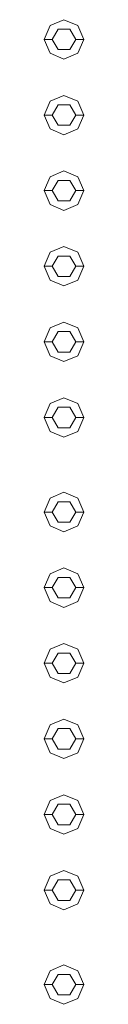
# Model space of a CAD drawing. Header units: millimetres. Extents: x 2 to 902, y -447 to 199.
# Tile 736 of 1056: x 25.4021 to 25.4521, y 171.8464 to 173.0964. Entities that reach past the tile are written whole.
import ezdxf

# ---------------------------------------------------------------- set-up
doc = ezdxf.new("R2010")
doc.units = ezdxf.units.MM
doc.header["$MEASUREMENT"] = 0
doc.layers.add('IFC-Elemento construtivo genérico-Contorno', color=253, linetype='Continuous', lineweight=5)

msp = doc.modelspace()

# ---------------------------------------------------------------- linework, layer by layer
at = {"layer": 'IFC-Elemento construtivo genérico-Contorno', "color": 7, "lineweight": 5}
for p, q in [((25.4021, 173.0714), (25.4094, 173.0891)), ((25.4021, 173.0714), (25.4094, 173.0891)), ((25.4094, 173.0891), (25.4271, 173.0964)), ((25.4094, 173.0891), (25.4271, 173.0964)), ((25.4271, 173.0964), (25.4448, 173.0891)), ((25.4271, 173.0964), (25.4448, 173.0891)), ((25.4448, 173.0891), (25.4521, 173.0714)), ((25.4448, 173.0891), (25.4521, 173.0714)), ((25.4121, 173.0714), (25.4196, 173.0844)), ((25.4121, 173.0714), (25.4196, 173.0844)), ((25.4196, 173.0844), (25.4346, 173.0844)), ((25.4196, 173.0844), (25.4346, 173.0844)), ((25.4346, 173.0844), (25.4421, 173.0714)), ((25.4346, 173.0844), (25.4421, 173.0714)), ((25.4021, 173.0714), (25.4121, 173.0714)), ((25.4021, 173.0714), (25.4094, 173.0538)), ((25.4021, 173.0714), (25.4121, 173.0714)), ((25.4021, 173.0714), (25.4094, 173.0538)), ((25.4121, 173.0714), (25.4196, 173.0584)), ((25.4121, 173.0714), (25.4196, 173.0584)), ((25.4346, 173.0584), (25.4421, 173.0714)), ((25.4346, 173.0584), (25.4421, 173.0714)), ((25.4421, 173.0714), (25.4521, 173.0714)), ((25.4421, 173.0714), (25.4521, 173.0714)), ((25.4448, 173.0538), (25.4521, 173.0714)), ((25.4448, 173.0538), (25.4521, 173.0714)), ((25.4094, 173.0538), (25.4271, 173.0464)), ((25.4094, 173.0538), (25.4271, 173.0464)), ((25.4196, 173.0584), (25.4346, 173.0584)), ((25.4196, 173.0584), (25.4346, 173.0584)), ((25.4271, 173.0464), (25.4448, 173.0538)), ((25.4271, 173.0464), (25.4448, 173.0538)), ((25.4094, 172.9931), (25.4271, 173.0004)), ((25.4094, 172.9931), (25.4271, 173.0004)), ((25.4271, 173.0004), (25.4448, 172.9931)), ((25.4271, 173.0004), (25.4448, 172.9931)), ((25.4021, 172.9754), (25.4094, 172.9931)), ((25.4021, 172.9754), (25.4094, 172.9931)), ((25.4121, 172.9754), (25.4196, 172.9884)), ((25.4121, 172.9754), (25.4196, 172.9884)), ((25.4196, 172.9884), (25.4346, 172.9884)), ((25.4196, 172.9884), (25.4346, 172.9884)), ((25.4346, 172.9884), (25.4421, 172.9754)), ((25.4346, 172.9884), (25.4421, 172.9754)), ((25.4448, 172.9931), (25.4521, 172.9754)), ((25.4448, 172.9931), (25.4521, 172.9754)), ((25.4021, 172.9754), (25.4121, 172.9754)), ((25.4021, 172.9754), (25.4094, 172.9577)), ((25.4021, 172.9754), (25.4121, 172.9754)), ((25.4021, 172.9754), (25.4094, 172.9577)), ((25.4121, 172.9754), (25.4196, 172.9624)), ((25.4121, 172.9754), (25.4196, 172.9624)), ((25.4346, 172.9624), (25.4421, 172.9754)), ((25.4346, 172.9624), (25.4421, 172.9754)), ((25.4421, 172.9754), (25.4521, 172.9754)), ((25.4421, 172.9754), (25.4521, 172.9754)), ((25.4448, 172.9577), (25.4521, 172.9754)), ((25.4448, 172.9577), (25.4521, 172.9754)), ((25.4094, 172.9577), (25.4271, 172.9504)), ((25.4094, 172.9577), (25.4271, 172.9504)), ((25.4196, 172.9624), (25.4346, 172.9624)), ((25.4196, 172.9624), (25.4346, 172.9624)), ((25.4271, 172.9504), (25.4448, 172.9577)), ((25.4271, 172.9504), (25.4448, 172.9577)), ((25.4094, 172.8971), (25.4271, 172.9044)), ((25.4094, 172.8971), (25.4271, 172.9044)), ((25.4271, 172.9044), (25.4448, 172.8971)), ((25.4271, 172.9044), (25.4448, 172.8971)), ((25.4021, 172.8794), (25.4094, 172.8971)), ((25.4021, 172.8794), (25.4094, 172.8971)), ((25.4121, 172.8794), (25.4196, 172.8924)), ((25.4121, 172.8794), (25.4196, 172.8924)), ((25.4196, 172.8924), (25.4346, 172.8924)), ((25.4196, 172.8924), (25.4346, 172.8924)), ((25.4346, 172.8924), (25.4421, 172.8794)), ((25.4346, 172.8924), (25.4421, 172.8794)), ((25.4448, 172.8971), (25.4521, 172.8794)), ((25.4448, 172.8971), (25.4521, 172.8794)), ((25.4021, 172.8794), (25.4121, 172.8794)), ((25.4021, 172.8794), (25.4094, 172.8618)), ((25.4021, 172.8794), (25.4121, 172.8794)), ((25.4021, 172.8794), (25.4094, 172.8618)), ((25.4121, 172.8794), (25.4196, 172.8664)), ((25.4121, 172.8794), (25.4196, 172.8664)), ((25.4346, 172.8664), (25.4421, 172.8794)), ((25.4346, 172.8664), (25.4421, 172.8794)), ((25.4421, 172.8794), (25.4521, 172.8794)), ((25.4421, 172.8794), (25.4521, 172.8794)), ((25.4448, 172.8618), (25.4521, 172.8794)), ((25.4448, 172.8618), (25.4521, 172.8794)), ((25.4196, 172.8664), (25.4346, 172.8664)), ((25.4196, 172.8664), (25.4346, 172.8664)), ((25.4094, 172.8618), (25.4271, 172.8544)), ((25.4094, 172.8618), (25.4271, 172.8544)), ((25.4271, 172.8544), (25.4448, 172.8618)), ((25.4271, 172.8544), (25.4448, 172.8618)), ((25.4021, 172.7834), (25.4094, 172.8011)), ((25.4021, 172.7834), (25.4094, 172.8011)), ((25.4094, 172.8011), (25.4271, 172.8084)), ((25.4094, 172.8011), (25.4271, 172.8084)), ((25.4271, 172.8084), (25.4448, 172.8011)), ((25.4271, 172.8084), (25.4448, 172.8011)), ((25.4448, 172.8011), (25.4521, 172.7834)), ((25.4448, 172.8011), (25.4521, 172.7834)), ((25.4121, 172.7834), (25.4196, 172.7964)), ((25.4121, 172.7834), (25.4196, 172.7964)), ((25.4196, 172.7964), (25.4346, 172.7964)), ((25.4196, 172.7964), (25.4346, 172.7964)), ((25.4346, 172.7964), (25.4421, 172.7834)), ((25.4346, 172.7964), (25.4421, 172.7834)), ((25.4021, 172.7834), (25.4121, 172.7834)), ((25.4021, 172.7834), (25.4094, 172.7658)), ((25.4021, 172.7834), (25.4121, 172.7834)), ((25.4021, 172.7834), (25.4094, 172.7658)), ((25.4121, 172.7834), (25.4196, 172.7704)), ((25.4121, 172.7834), (25.4196, 172.7704)), ((25.4346, 172.7704), (25.4421, 172.7834)), ((25.4346, 172.7704), (25.4421, 172.7834)), ((25.4421, 172.7834), (25.4521, 172.7834)), ((25.4421, 172.7834), (25.4521, 172.7834)), ((25.4448, 172.7658), (25.4521, 172.7834)), ((25.4448, 172.7658), (25.4521, 172.7834)), ((25.4094, 172.7658), (25.4271, 172.7584)), ((25.4094, 172.7658), (25.4271, 172.7584)), ((25.4196, 172.7704), (25.4346, 172.7704)), ((25.4196, 172.7704), (25.4346, 172.7704)), ((25.4271, 172.7584), (25.4448, 172.7658)), ((25.4271, 172.7584), (25.4448, 172.7658)), ((25.4021, 172.6874), (25.4094, 172.7051)), ((25.4021, 172.6874), (25.4094, 172.7051)), ((25.4094, 172.7051), (25.4271, 172.7124)), ((25.4094, 172.7051), (25.4271, 172.7124)), ((25.4121, 172.6874), (25.4196, 172.7004)), ((25.4121, 172.6874), (25.4196, 172.7004)), ((25.4196, 172.7004), (25.4346, 172.7004)), ((25.4196, 172.7004), (25.4346, 172.7004)), ((25.4271, 172.7124), (25.4448, 172.7051)), ((25.4271, 172.7124), (25.4448, 172.7051)), ((25.4346, 172.7004), (25.4421, 172.6874)), ((25.4346, 172.7004), (25.4421, 172.6874)), ((25.4448, 172.7051), (25.4521, 172.6874)), ((25.4448, 172.7051), (25.4521, 172.6874)), ((25.4021, 172.6874), (25.4121, 172.6874)), ((25.4021, 172.6874), (25.4094, 172.6698)), ((25.4021, 172.6874), (25.4121, 172.6874)), ((25.4021, 172.6874), (25.4094, 172.6698)), ((25.4121, 172.6874), (25.4196, 172.6744)), ((25.4121, 172.6874), (25.4196, 172.6744)), ((25.4346, 172.6744), (25.4421, 172.6874)), ((25.4346, 172.6744), (25.4421, 172.6874)), ((25.4421, 172.6874), (25.4521, 172.6874)), ((25.4421, 172.6874), (25.4521, 172.6874)), ((25.4448, 172.6698), (25.4521, 172.6874)), ((25.4448, 172.6698), (25.4521, 172.6874)), ((25.4094, 172.6698), (25.4271, 172.6624)), ((25.4094, 172.6698), (25.4271, 172.6624)), ((25.4196, 172.6744), (25.4346, 172.6744)), ((25.4196, 172.6744), (25.4346, 172.6744)), ((25.4271, 172.6624), (25.4448, 172.6698)), ((25.4271, 172.6624), (25.4448, 172.6698)), ((25.4094, 172.6091), (25.4271, 172.6164)), ((25.4094, 172.6091), (25.4271, 172.6164)), ((25.4271, 172.6164), (25.4448, 172.6091)), ((25.4271, 172.6164), (25.4448, 172.6091)), ((25.4021, 172.5914), (25.4094, 172.6091)), ((25.4021, 172.5914), (25.4094, 172.6091)), ((25.4121, 172.5914), (25.4196, 172.6044)), ((25.4121, 172.5914), (25.4196, 172.6044)), ((25.4196, 172.6044), (25.4346, 172.6044)), ((25.4196, 172.6044), (25.4346, 172.6044)), ((25.4346, 172.6044), (25.4421, 172.5914)), ((25.4346, 172.6044), (25.4421, 172.5914)), ((25.4448, 172.6091), (25.4521, 172.5914)), ((25.4448, 172.6091), (25.4521, 172.5914)), ((25.4021, 172.5914), (25.4121, 172.5914)), ((25.4021, 172.5914), (25.4094, 172.5738)), ((25.4021, 172.5914), (25.4121, 172.5914)), ((25.4021, 172.5914), (25.4094, 172.5738)), ((25.4121, 172.5914), (25.4196, 172.5784)), ((25.4121, 172.5914), (25.4196, 172.5784)), ((25.4346, 172.5784), (25.4421, 172.5914)), ((25.4346, 172.5784), (25.4421, 172.5914)), ((25.4421, 172.5914), (25.4521, 172.5914)), ((25.4421, 172.5914), (25.4521, 172.5914)), ((25.4448, 172.5738), (25.4521, 172.5914)), ((25.4448, 172.5738), (25.4521, 172.5914)), ((25.4196, 172.5784), (25.4346, 172.5784)), ((25.4196, 172.5784), (25.4346, 172.5784)), ((25.4094, 172.5738), (25.4271, 172.5664)), ((25.4094, 172.5738), (25.4271, 172.5664)), ((25.4271, 172.5664), (25.4448, 172.5738)), ((25.4271, 172.5664), (25.4448, 172.5738)), ((25.4021, 172.4714), (25.4094, 172.4891)), ((25.4021, 172.4714), (25.4094, 172.4891)), ((25.4094, 172.4891), (25.4271, 172.4964)), ((25.4094, 172.4891), (25.4271, 172.4964)), ((25.4271, 172.4964), (25.4448, 172.4891)), ((25.4271, 172.4964), (25.4448, 172.4891)), ((25.4448, 172.4891), (25.4521, 172.4714)), ((25.4448, 172.4891), (25.4521, 172.4714)), ((25.4121, 172.4714), (25.4196, 172.4844)), ((25.4121, 172.4714), (25.4196, 172.4844)), ((25.4196, 172.4844), (25.4346, 172.4844)), ((25.4196, 172.4844), (25.4346, 172.4844)), ((25.4346, 172.4844), (25.4421, 172.4714)), ((25.4346, 172.4844), (25.4421, 172.4714)), ((25.4021, 172.4714), (25.4121, 172.4714)), ((25.4021, 172.4714), (25.4094, 172.4538)), ((25.4021, 172.4714), (25.4121, 172.4714)), ((25.4021, 172.4714), (25.4094, 172.4538)), ((25.4121, 172.4714), (25.4196, 172.4584)), ((25.4121, 172.4714), (25.4196, 172.4584)), ((25.4346, 172.4584), (25.4421, 172.4714)), ((25.4346, 172.4584), (25.4421, 172.4714)), ((25.4421, 172.4714), (25.4521, 172.4714)), ((25.4421, 172.4714), (25.4521, 172.4714)), ((25.4448, 172.4538), (25.4521, 172.4714)), ((25.4448, 172.4538), (25.4521, 172.4714)), ((25.4094, 172.4538), (25.4271, 172.4464)), ((25.4094, 172.4538), (25.4271, 172.4464)), ((25.4196, 172.4584), (25.4346, 172.4584)), ((25.4196, 172.4584), (25.4346, 172.4584)), ((25.4271, 172.4464), (25.4448, 172.4538)), ((25.4271, 172.4464), (25.4448, 172.4538)), ((25.4094, 172.3931), (25.4271, 172.4004)), ((25.4094, 172.3931), (25.4271, 172.4004)), ((25.4271, 172.4004), (25.4448, 172.3931)), ((25.4271, 172.4004), (25.4448, 172.3931)), ((25.4021, 172.3754), (25.4094, 172.3931)), ((25.4021, 172.3754), (25.4094, 172.3931)), ((25.4121, 172.3754), (25.4196, 172.3884)), ((25.4121, 172.3754), (25.4196, 172.3884)), ((25.4196, 172.3884), (25.4346, 172.3884)), ((25.4196, 172.3884), (25.4346, 172.3884)), ((25.4346, 172.3884), (25.4421, 172.3754)), ((25.4346, 172.3884), (25.4421, 172.3754)), ((25.4448, 172.3931), (25.4521, 172.3754)), ((25.4448, 172.3931), (25.4521, 172.3754)), ((25.4021, 172.3754), (25.4121, 172.3754)), ((25.4021, 172.3754), (25.4094, 172.3577)), ((25.4021, 172.3754), (25.4121, 172.3754)), ((25.4021, 172.3754), (25.4094, 172.3577)), ((25.4121, 172.3754), (25.4196, 172.3624)), ((25.4121, 172.3754), (25.4196, 172.3624)), ((25.4346, 172.3624), (25.4421, 172.3754)), ((25.4346, 172.3624), (25.4421, 172.3754)), ((25.4421, 172.3754), (25.4521, 172.3754)), ((25.4421, 172.3754), (25.4521, 172.3754)), ((25.4448, 172.3577), (25.4521, 172.3754)), ((25.4448, 172.3577), (25.4521, 172.3754)), ((25.4094, 172.3577), (25.4271, 172.3504)), ((25.4094, 172.3577), (25.4271, 172.3504)), ((25.4196, 172.3624), (25.4346, 172.3624)), ((25.4196, 172.3624), (25.4346, 172.3624)), ((25.4271, 172.3504), (25.4448, 172.3577)), ((25.4271, 172.3504), (25.4448, 172.3577)), ((25.4094, 172.2971), (25.4271, 172.3044)), ((25.4094, 172.2971), (25.4271, 172.3044)), ((25.4271, 172.3044), (25.4448, 172.2971)), ((25.4271, 172.3044), (25.4448, 172.2971)), ((25.4021, 172.2794), (25.4094, 172.2971)), ((25.4021, 172.2794), (25.4094, 172.2971)), ((25.4121, 172.2794), (25.4196, 172.2924)), ((25.4121, 172.2794), (25.4196, 172.2924)), ((25.4196, 172.2924), (25.4346, 172.2924)), ((25.4196, 172.2924), (25.4346, 172.2924)), ((25.4346, 172.2924), (25.4421, 172.2794)), ((25.4346, 172.2924), (25.4421, 172.2794)), ((25.4448, 172.2971), (25.4521, 172.2794)), ((25.4448, 172.2971), (25.4521, 172.2794)), ((25.4021, 172.2794), (25.4121, 172.2794)), ((25.4021, 172.2794), (25.4094, 172.2618)), ((25.4021, 172.2794), (25.4121, 172.2794)), ((25.4021, 172.2794), (25.4094, 172.2618)), ((25.4121, 172.2794), (25.4196, 172.2664)), ((25.4121, 172.2794), (25.4196, 172.2664)), ((25.4346, 172.2664), (25.4421, 172.2794)), ((25.4346, 172.2664), (25.4421, 172.2794)), ((25.4421, 172.2794), (25.4521, 172.2794)), ((25.4421, 172.2794), (25.4521, 172.2794)), ((25.4448, 172.2618), (25.4521, 172.2794)), ((25.4448, 172.2618), (25.4521, 172.2794)), ((25.4196, 172.2664), (25.4346, 172.2664)), ((25.4196, 172.2664), (25.4346, 172.2664)), ((25.4094, 172.2618), (25.4271, 172.2544)), ((25.4094, 172.2618), (25.4271, 172.2544)), ((25.4271, 172.2544), (25.4448, 172.2618)), ((25.4271, 172.2544), (25.4448, 172.2618)), ((25.4021, 172.1834), (25.4094, 172.2011)), ((25.4021, 172.1834), (25.4094, 172.2011)), ((25.4094, 172.2011), (25.4271, 172.2084)), ((25.4094, 172.2011), (25.4271, 172.2084)), ((25.4271, 172.2084), (25.4448, 172.2011)), ((25.4271, 172.2084), (25.4448, 172.2011)), ((25.4448, 172.2011), (25.4521, 172.1834)), ((25.4448, 172.2011), (25.4521, 172.1834)), ((25.4121, 172.1834), (25.4196, 172.1964)), ((25.4121, 172.1834), (25.4196, 172.1964)), ((25.4196, 172.1964), (25.4346, 172.1964)), ((25.4196, 172.1964), (25.4346, 172.1964)), ((25.4346, 172.1964), (25.4421, 172.1834)), ((25.4346, 172.1964), (25.4421, 172.1834)), ((25.4021, 172.1834), (25.4121, 172.1834)), ((25.4021, 172.1834), (25.4094, 172.1658)), ((25.4021, 172.1834), (25.4121, 172.1834)), ((25.4021, 172.1834), (25.4094, 172.1658)), ((25.4121, 172.1834), (25.4196, 172.1704)), ((25.4121, 172.1834), (25.4196, 172.1704)), ((25.4346, 172.1704), (25.4421, 172.1834)), ((25.4346, 172.1704), (25.4421, 172.1834)), ((25.4421, 172.1834), (25.4521, 172.1834)), ((25.4421, 172.1834), (25.4521, 172.1834)), ((25.4448, 172.1658), (25.4521, 172.1834)), ((25.4448, 172.1658), (25.4521, 172.1834)), ((25.4094, 172.1658), (25.4271, 172.1584)), ((25.4094, 172.1658), (25.4271, 172.1584)), ((25.4196, 172.1704), (25.4346, 172.1704)), ((25.4196, 172.1704), (25.4346, 172.1704)), ((25.4271, 172.1584), (25.4448, 172.1658)), ((25.4271, 172.1584), (25.4448, 172.1658)), ((25.4021, 172.0874), (25.4094, 172.1051)), ((25.4021, 172.0874), (25.4094, 172.1051)), ((25.4094, 172.1051), (25.4271, 172.1124)), ((25.4094, 172.1051), (25.4271, 172.1124)), ((25.4121, 172.0874), (25.4196, 172.1004)), ((25.4121, 172.0874), (25.4196, 172.1004)), ((25.4196, 172.1004), (25.4346, 172.1004)), ((25.4196, 172.1004), (25.4346, 172.1004)), ((25.4271, 172.1124), (25.4448, 172.1051)), ((25.4271, 172.1124), (25.4448, 172.1051)), ((25.4346, 172.1004), (25.4421, 172.0874)), ((25.4346, 172.1004), (25.4421, 172.0874)), ((25.4448, 172.1051), (25.4521, 172.0874)), ((25.4448, 172.1051), (25.4521, 172.0874)), ((25.4021, 172.0874), (25.4121, 172.0874)), ((25.4021, 172.0874), (25.4094, 172.0698)), ((25.4021, 172.0874), (25.4121, 172.0874)), ((25.4021, 172.0874), (25.4094, 172.0698)), ((25.4121, 172.0874), (25.4196, 172.0744)), ((25.4121, 172.0874), (25.4196, 172.0744)), ((25.4346, 172.0744), (25.4421, 172.0874)), ((25.4346, 172.0744), (25.4421, 172.0874)), ((25.4421, 172.0874), (25.4521, 172.0874)), ((25.4421, 172.0874), (25.4521, 172.0874)), ((25.4448, 172.0698), (25.4521, 172.0874)), ((25.4448, 172.0698), (25.4521, 172.0874)), ((25.4094, 172.0698), (25.4271, 172.0624)), ((25.4094, 172.0698), (25.4271, 172.0624)), ((25.4196, 172.0744), (25.4346, 172.0744)), ((25.4196, 172.0744), (25.4346, 172.0744)), ((25.4271, 172.0624), (25.4448, 172.0698)), ((25.4271, 172.0624), (25.4448, 172.0698)), ((25.4094, 172.0091), (25.4271, 172.0164)), ((25.4094, 172.0091), (25.4271, 172.0164)), ((25.4271, 172.0164), (25.4448, 172.0091)), ((25.4271, 172.0164), (25.4448, 172.0091)), ((25.4021, 171.9914), (25.4094, 172.0091)), ((25.4021, 171.9914), (25.4094, 172.0091)), ((25.4121, 171.9914), (25.4196, 172.0044)), ((25.4121, 171.9914), (25.4196, 172.0044)), ((25.4196, 172.0044), (25.4346, 172.0044)), ((25.4196, 172.0044), (25.4346, 172.0044)), ((25.4346, 172.0044), (25.4421, 171.9914)), ((25.4346, 172.0044), (25.4421, 171.9914)), ((25.4448, 172.0091), (25.4521, 171.9914)), ((25.4448, 172.0091), (25.4521, 171.9914)), ((25.4021, 171.9914), (25.4121, 171.9914)), ((25.4021, 171.9914), (25.4094, 171.9738)), ((25.4021, 171.9914), (25.4121, 171.9914)), ((25.4021, 171.9914), (25.4094, 171.9738)), ((25.4121, 171.9914), (25.4196, 171.9784)), ((25.4121, 171.9914), (25.4196, 171.9784)), ((25.4346, 171.9784), (25.4421, 171.9914)), ((25.4346, 171.9784), (25.4421, 171.9914)), ((25.4421, 171.9914), (25.4521, 171.9914)), ((25.4421, 171.9914), (25.4521, 171.9914)), ((25.4448, 171.9738), (25.4521, 171.9914)), ((25.4448, 171.9738), (25.4521, 171.9914)), ((25.4196, 171.9784), (25.4346, 171.9784)), ((25.4196, 171.9784), (25.4346, 171.9784)), ((25.4094, 171.9738), (25.4271, 171.9664)), ((25.4094, 171.9738), (25.4271, 171.9664)), ((25.4271, 171.9664), (25.4448, 171.9738)), ((25.4271, 171.9664), (25.4448, 171.9738)), ((25.4021, 171.8714), (25.4094, 171.8891)), ((25.4021, 171.8714), (25.4094, 171.8891)), ((25.4094, 171.8891), (25.4271, 171.8964)), ((25.4094, 171.8891), (25.4271, 171.8964)), ((25.4271, 171.8964), (25.4448, 171.8891)), ((25.4271, 171.8964), (25.4448, 171.8891)), ((25.4448, 171.8891), (25.4521, 171.8714)), ((25.4448, 171.8891), (25.4521, 171.8714)), ((25.4121, 171.8714), (25.4196, 171.8844)), ((25.4121, 171.8714), (25.4196, 171.8844)), ((25.4196, 171.8844), (25.4346, 171.8844)), ((25.4196, 171.8844), (25.4346, 171.8844)), ((25.4346, 171.8844), (25.4421, 171.8714)), ((25.4346, 171.8844), (25.4421, 171.8714)), ((25.4021, 171.8714), (25.4121, 171.8714)), ((25.4021, 171.8714), (25.4094, 171.8538)), ((25.4021, 171.8714), (25.4121, 171.8714)), ((25.4021, 171.8714), (25.4094, 171.8538)), ((25.4121, 171.8714), (25.4196, 171.8584)), ((25.4121, 171.8714), (25.4196, 171.8584)), ((25.4346, 171.8584), (25.4421, 171.8714)), ((25.4346, 171.8584), (25.4421, 171.8714)), ((25.4421, 171.8714), (25.4521, 171.8714)), ((25.4421, 171.8714), (25.4521, 171.8714)), ((25.4448, 171.8538), (25.4521, 171.8714)), ((25.4448, 171.8538), (25.4521, 171.8714)), ((25.4094, 171.8538), (25.4271, 171.8464)), ((25.4094, 171.8538), (25.4271, 171.8464)), ((25.4196, 171.8584), (25.4346, 171.8584)), ((25.4196, 171.8584), (25.4346, 171.8584)), ((25.4271, 171.8464), (25.4448, 171.8538)), ((25.4271, 171.8464), (25.4448, 171.8538))]:
    msp.add_line(p, q, dxfattribs=at)

doc.saveas('drawing.dxf')
